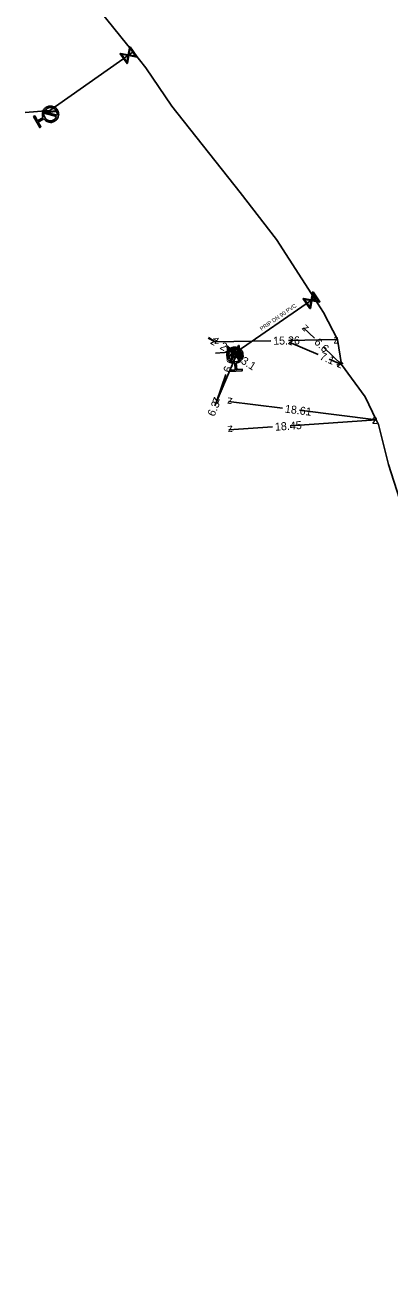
# Model space of a CAD drawing. Extents: x -643544 to -637295, y -1119190 to -1111715.
# Drawn here: x -641879.4 to -641833.9, y -1113036.6 to -1112878.5 of the extents above; entities that cross this region are included whole.
import ezdxf

# ---------------------------------------------------------------- set-up
doc = ezdxf.new("R2010")
doc.units = 0
for name, color, linetype in [('Default', 7, 'Continuous'), ('VP Hydrant', 7, 'Continuous'), ('VP Kótování', 7, 'Continuous'), ('VP Popis přípojky', 7, 'Continuous'), ('VP Přípojka', 7, 'Continuous'), ('VP Řad', 7, 'Continuous'), ('VP Šoupě', 7, 'Continuous')]:
    doc.layers.add(name, color=color, linetype=linetype)

msp = doc.modelspace()

# ---------------------------------------------------------------- linework, layer by layer
at = {"layer": 'Default'}
for points in [[(-641877.17, -1112889.98), (-641877.32, -1112889.66), (-641877.22, -1112889.3), (-641877.11, -1112888.91), (-641876.75, -1112888.7), (-641876.39, -1112888.5), (-641875.99, -1112888.61), (-641875.6, -1112888.72), (-641875.39, -1112889.08), (-641875.19, -1112889.44), (-641875.29, -1112889.83), (-641875.4, -1112890.23), (-641875.76, -1112890.44), (-641876.12, -1112890.64), (-641876.52, -1112890.54), (-641876.88, -1112890.44), (-641877.08, -1112890.14)], [(-641877.06, -1112889.44), (-641877.11, -1112889.72), (-641876.97, -1112889.97), (-641876.8, -1112890.27), (-641876.48, -1112890.36), (-641876.15, -1112890.45), (-641875.86, -1112890.28), (-641875.6, -1112890.13), (-641875.5, -1112889.87)], [(-641875.46, -1112889.7), (-641875.41, -1112889.42), (-641875.55, -1112889.17), (-641875.72, -1112888.88), (-641876.04, -1112888.79), (-641876.37, -1112888.7), (-641876.66, -1112888.87), (-641876.91, -1112889.01), (-641877.02, -1112889.27)], [(-641853.22, -1112920.69), (-641853.58, -1112920.68), (-641853.86, -1112920.44), (-641854.17, -1112920.17), (-641854.2, -1112919.75), (-641854.23, -1112919.34), (-641853.95, -1112919.03), (-641853.68, -1112918.72), (-641853.27, -1112918.69), (-641852.85, -1112918.66), (-641852.54, -1112918.93), (-641852.23, -1112919.21), (-641852.2, -1112919.62), (-641852.17, -1112920.03), (-641852.44, -1112920.35), (-641852.68, -1112920.62), (-641853.04, -1112920.68)], [(-641852.74, -1112919.02), (-641852.96, -1112918.86), (-641853.25, -1112918.88), (-641853.59, -1112918.9), (-641853.81, -1112919.16), (-641854.03, -1112919.41), (-641854.01, -1112919.75), (-641853.99, -1112920.03), (-641853.8, -1112920.24)], [(-641853.66, -1112920.36), (-641853.43, -1112920.52), (-641853.14, -1112920.5), (-641852.8, -1112920.48), (-641852.58, -1112920.23), (-641852.36, -1112919.97), (-641852.39, -1112919.64), (-641852.41, -1112919.34), (-641852.6, -1112919.14)]]:
    msp.add_open_spline(points, degree=3, dxfattribs=at)
at = {"layer": 'VP Hydrant'}
for points in [[(-641875.5, -1112889.87), (-641877.06, -1112889.44)], [(-641877.02, -1112889.27), (-641875.46, -1112889.7)], [(-641877.08, -1112890.14), (-641877.79, -1112890.55), (-641877.45, -1112891.15), (-641877.61, -1112891.24), (-641878.38, -1112889.88), (-641878.22, -1112889.79), (-641877.88, -1112890.39), (-641877.17, -1112889.98)], [(-641853.8, -1112920.24), (-641852.74, -1112919.02)], [(-641852.6, -1112919.14), (-641853.66, -1112920.36)], [(-641853.04, -1112920.68), (-641852.98, -1112921.49), (-641852.3, -1112921.45), (-641852.28, -1112921.63), (-641853.84, -1112921.74), (-641853.86, -1112921.55), (-641853.17, -1112921.51), (-641853.22, -1112920.69)]]:
    msp.add_lwpolyline(points, dxfattribs=at)
at = {"layer": 'VP Kótování'}
for points in [[(-641843.25, -1112917.58), (-641844.62, -1112916.26)], [(-641856.54, -1112917.56), (-641855.66, -1112918.03)], [(-641856.5, -1112917.49), (-641855.66, -1112918.03)], [(-641848.73, -1112917.89), (-641855.66, -1112918.03)], [(-641846.52, -1112917.85), (-641840.4, -1112917.73)], [(-641842.79, -1112919.61), (-641846.41, -1112918.07)], [(-641853.81, -1112920.55), (-641853.37, -1112919.26)], [(-641852.49, -1112919.74), (-641853.37, -1112919.26)], [(-641842.08, -1112918.72), (-641839.87, -1112920.85)], [(-641855.51, -1112925.51), (-641853.05, -1112919.71)], [(-641852.53, -1112920.04), (-641853.05, -1112919.71)], [(-641841.44, -1112920.19), (-641839.87, -1112920.85)], [(-641854.34, -1112922.09), (-641855.51, -1112925.51)], [(-641855.73, -1112926.04), (-641855.51, -1112925.51)], [(-641847.24, -1112926.32), (-641854.02, -1112925.48)], [(-641845.15, -1112926.58), (-641835.55, -1112927.78)], [(-641848.5, -1112928.66), (-641853.96, -1112929.03)], [(-641846.31, -1112928.51), (-641835.55, -1112927.78)]]:
    msp.add_lwpolyline(points, dxfattribs=at)
at = {"layer": 'VP Přípojka'}
for points in [[(-641865.94, -1112881.79), (-641866.51, -1112882.19), (-641876.34, -1112889.09), (-641879.41, -1112889.35)], [(-641876.26, -1112889.57), (-641876.32, -1112889.28), (-641876.34, -1112889.09)], [(-641855.63, -1112919.43), (-641853.37, -1112919.26), (-641852.94, -1112919.24), (-641843.63, -1112912.83), (-641843.25, -1112912.6)], [(-641853.2, -1112919.69), (-641853.05, -1112919.71), (-641852.94, -1112919.24)]]:
    msp.add_lwpolyline(points, dxfattribs=at)
at = {"layer": 'VP Řad'}
for points in [[(-641866.6, -1112880.97), (-641872.87, -1112873.15)], [(-641852.53, -1112899.34), (-641861.1, -1112888.56), (-641864.34, -1112883.78), (-641865.94, -1112881.79), (-641866.6, -1112880.97)], [(-641803.9, -1113036.61), (-641803.93, -1113036.52), (-641808.98, -1113016.11), (-641811.63, -1113010.31), (-641822.04, -1112986.49), (-641825.24, -1112978.06), (-641820.28, -1112976.35), (-641830.73, -1112944.17), (-641832.65, -1112937.66), (-641834.03, -1112933.35), (-641835.28, -1112928.35), (-641835.55, -1112927.78), (-641836.94, -1112924.88), (-641839.87, -1112920.85), (-641840.4, -1112917.73), (-641842.13, -1112914.34), (-641843.25, -1112912.6), (-641847.99, -1112905.23), (-641852.53, -1112899.34)]]:
    msp.add_lwpolyline(points, dxfattribs=at)
at = {"layer": 'VP Šoupě'}
for points in [[(-641866.32, -1112881.15), (-641865.46, -1112882.38), (-641865.52, -1112882.41), (-641865.64, -1112882.39), (-641866.47, -1112882.24), (-641866.64, -1112883.2), (-641866.69, -1112883.24), (-641867.55, -1112882.01), (-641867.5, -1112881.97), (-641866.54, -1112882.14), (-641866.4, -1112881.31), (-641866.38, -1112881.18), (-641866.32, -1112881.15)], [(-641866.31, -1112881.33), (-641866.46, -1112882.16), (-641865.63, -1112882.3), (-641866.31, -1112881.33)], [(-641866.7, -1112883.06), (-641866.56, -1112882.23), (-641867.39, -1112882.08), (-641866.7, -1112883.06)], [(-641877.07, -1112889.33), (-641875.58, -1112889.14), (-641875.57, -1112889.23), (-641877.06, -1112889.42), (-641877.07, -1112889.33)], [(-641843.44, -1112911.79), (-641842.59, -1112913.02), (-641842.64, -1112913.06), (-641842.77, -1112913.03), (-641843.6, -1112912.88), (-641843.77, -1112913.84), (-641843.83, -1112913.87), (-641844.68, -1112912.64), (-641844.62, -1112912.6), (-641843.67, -1112912.78), (-641843.52, -1112911.95), (-641843.49, -1112911.83), (-641843.44, -1112911.79)], [(-641843.83, -1112913.7), (-641843.68, -1112912.87), (-641844.51, -1112912.72), (-641843.83, -1112913.7)], [(-641843.43, -1112911.97), (-641843.58, -1112912.8), (-641842.76, -1112912.95), (-641843.43, -1112911.97)], [(-641852.68, -1112918.46), (-641852.57, -1112919.96), (-641852.63, -1112919.96), (-641852.73, -1112919.88), (-641853.36, -1112919.33), (-641854, -1112920.06), (-641854.06, -1112920.07), (-641854.17, -1112918.57), (-641854.11, -1112918.57), (-641853.37, -1112919.2), (-641852.82, -1112918.57), (-641852.74, -1112918.47), (-641852.68, -1112918.46)], [(-641853.98, -1112919.91), (-641853.43, -1112919.27), (-641854.07, -1112918.72), (-641853.98, -1112919.91)], [(-641852.69, -1112920.37), (-641853.49, -1112919.1), (-641853.42, -1112919.05), (-641852.61, -1112920.32), (-641852.69, -1112920.37)], [(-641852.76, -1112918.63), (-641853.31, -1112919.26), (-641852.67, -1112919.81), (-641852.76, -1112918.63)]]:
    msp.add_lwpolyline(points, dxfattribs=at)

# ---------------------------------------------------------------- texts
at = {"layer": 'VP Kótování'}
for s, rotation, p in [('z', 135.9388, (-641843.91, -1112916.25)), ('z', 327.2481, (-641856.35, -1112918.18)), ('z', 331.6709, (-641856.34, -1112918.23)), ('z', 181.1227, (-641855.17, -1112917.52)), ('15.26', 1.1227, (-641848.42, -1112918.39)), ('z', 156.9825, (-641845.75, -1112917.81)), ('6.6', 315.9388, (-641843.38, -1112918.15)), ('z', 1.1227, (-641840.89, -1112918.24)), ('2.6', 331.6709, (-641855.17, -1112918.86)), ('z', 71.1204, (-641853.06, -1112919.9)), ('z', 151.6709, (-641852.69, -1112919.06)), ('z', 67.0773, (-641852.79, -1112920.36)), ('z', 147.2481, (-641852.36, -1112919.56)), ('7.1', 336.9825, (-641842.7, -1112920.19)), ('6.6', 71.1204, (-641853.77, -1112921.97)), ('3.1', 327.2481, (-641852.55, -1112920.63)), ('z', 315.9388, (-641840.58, -1112920.86)), ('z', 336.9825, (-641840.53, -1112921.12)), ('6.3', 67.0773, (-641855.78, -1112927.43)), ('z', 247.0772, (-641855.77, -1112924.85)), ('z', 251.1204, (-641855.82, -1112924.88)), ('z', 172.9071, (-641853.46, -1112925.05)), ('18.61', 352.9071, (-641847, -1112926.86)), ('z', 352.9071, (-641836.11, -1112928.21)), ('z', 3.8909, (-641836.02, -1112928.31)), ('z', 183.8909, (-641853.5, -1112928.5)), ('18.45', 3.8909, (-641848.17, -1112929.14))]:
    msp.add_text(s, height=1, rotation=rotation, dxfattribs=at).set_placement(p)
at = {"layer": 'VP Popis přípojky'}
msp.add_text('PRIP DN 90 PVC', height=0.5, rotation=34.4204, dxfattribs=at).set_placement((-641849.87, -1112916.66))

doc.saveas('drawing.dxf')
